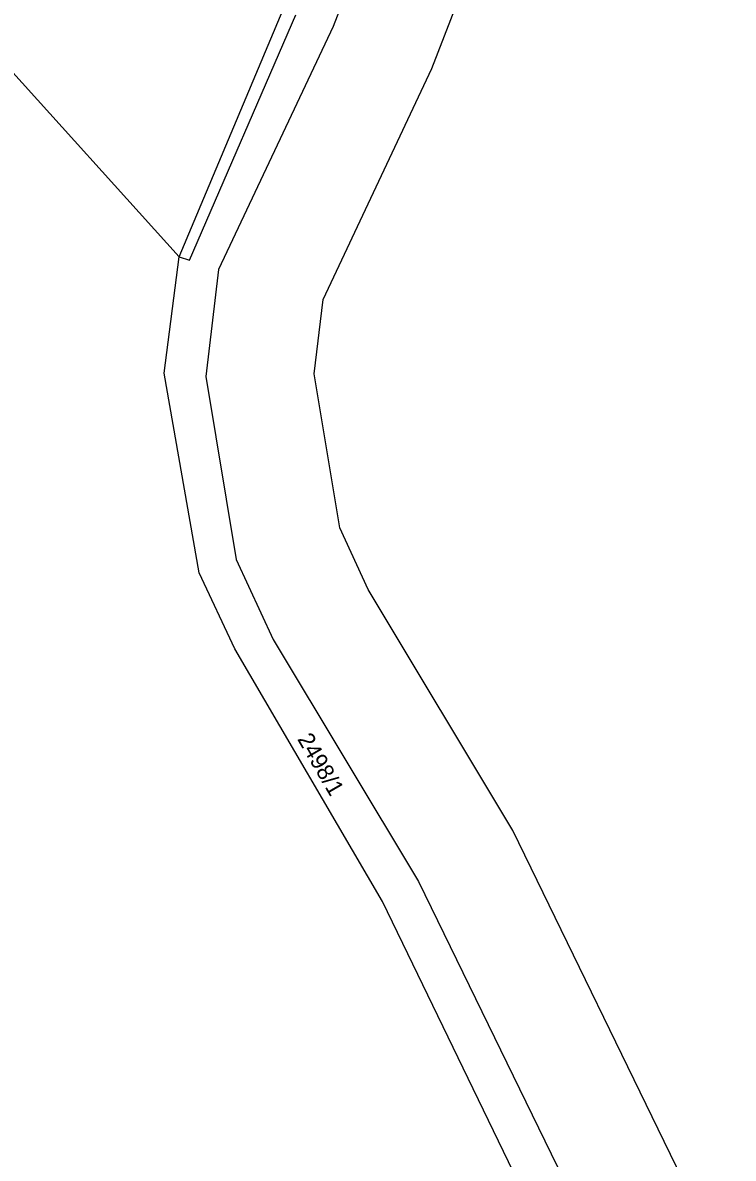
# Model space of a CAD drawing. Extents: x -555757 to -553364, y -1100723 to -1096439.
# Drawn here: x -553942.5 to -553856.4, y -1099518.5 to -1099380.8 of the extents above; entities that cross this region are included whole.
import ezdxf

# ---------------------------------------------------------------- set-up
doc = ezdxf.new("R2010")
doc.units = 0
for name, color, linetype in [('01_HLADINA', 7, 'Continuous'), ('C$SLO$PARCELY', 7, 'Continuous'), ('HRANICE$PARCELY', 7, 'Continuous'), ('SLUCKOV$$C$RA', 7, 'Continuous')]:
    doc.layers.add(name, color=color, linetype=linetype)

msp = doc.modelspace()

# ---------------------------------------------------------------- linework, layer by layer
at = {"layer": '01_HLADINA'}
for points in [[(-553809.2, -1099530.01), (-553801.47, -1099477.86), (-553792.16, -1099430.59), (-553785.63, -1099403.01), (-553787.58, -1099384.68), (-553807.98, -1099331.05), (-553881.4, -1099335.37), (-553896.28, -1099333.26), (-553893.68, -1099352.36), (-553904.85, -1099381.27)], [(-553862.51, -1099520.98), (-553883.07, -1099478.72), (-553900.63, -1099449.51), (-553904.05, -1099442.05), (-553907.16, -1099423.39), (-553906.08, -1099414.38), (-553892.89, -1099386.39), (-553880.35, -1099353.92)], [(-553904.85, -1099381.27), (-553918.74, -1099410.74), (-553920.29, -1099423.69), (-553916.59, -1099445.9), (-553912.14, -1099455.59), (-553894.51, -1099484.92), (-553875.39, -1099524.22)]]:
    msp.add_lwpolyline(points, dxfattribs=at)
at = {"layer": 'HRANICE$PARCELY'}
msp.add_line((-553923.5, -1099409.2), (-553983.68, -1099342.61), dxfattribs=at)
for points in [[(-553903.02, -1099322.53), (-553896.28, -1099333.26), (-553893.68, -1099352.36), (-553904.85, -1099381.27), (-553918.74, -1099410.74), (-553920.29, -1099423.69), (-553916.59, -1099445.9), (-553912.14, -1099455.59), (-553894.51, -1099484.92), (-553875.39, -1099524.22), (-553879.5, -1099535.43), (-553889.26, -1099553.25), (-553892.97, -1099563.75), (-553893.92, -1099586.29)], [(-553923.5, -1099409.2), (-553910.93, -1099379.22), (-553899.37, -1099349.01), (-553902.08, -1099336.17)], [(-553897.59, -1099600.27), (-553899.32, -1099585.77), (-553897.56, -1099563.35), (-553893.69, -1099550.94), (-553883.08, -1099533.31), (-553880.56, -1099525.23), (-553898.88, -1099487.33), (-553916.78, -1099456.73), (-553921.11, -1099447.51), (-553925.33, -1099423.31), (-553923.5, -1099409.2)]]:
    msp.add_lwpolyline(points, dxfattribs=at)
at = {"layer": 'SLUCKOV$$C$RA'}
for p, q in [((-553922.26, -1099409.62), (-553909.38, -1099379.86)), ((-553923.5, -1099409.2), (-553922.26, -1099409.62))]:
    msp.add_line(p, q, dxfattribs=at)

# ---------------------------------------------------------------- texts
at = {"layer": 'C$SLO$PARCELY'}
msp.add_text('2498/1', height=2, rotation=300, dxfattribs=at).set_placement((-553909.25, -1099467.64))

doc.saveas('drawing.dxf')
